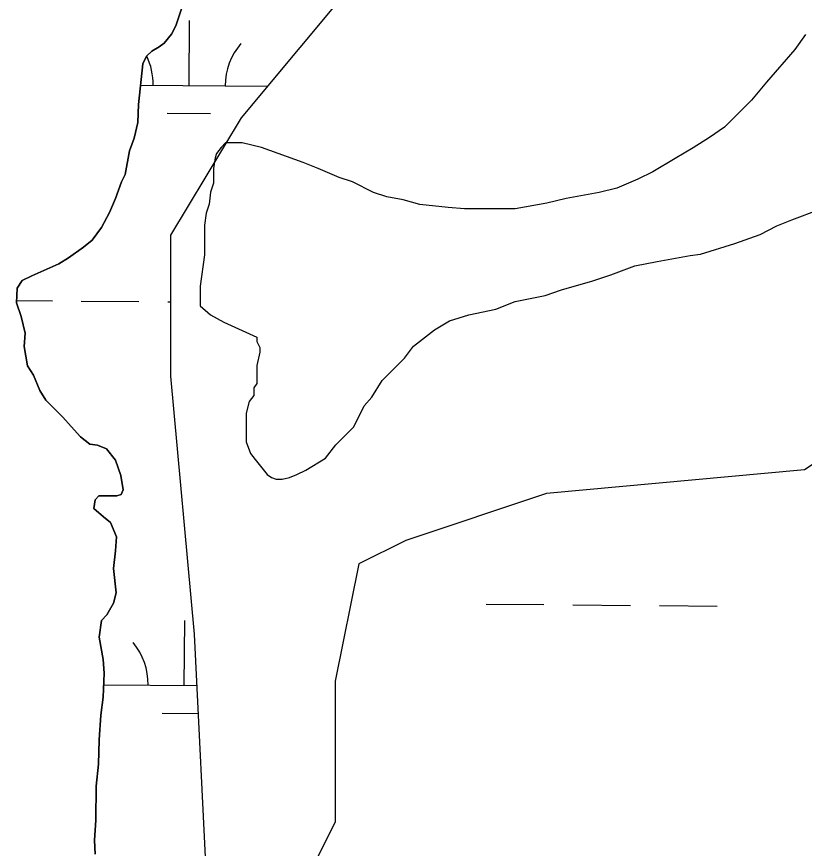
# Model space of a CAD drawing. Extents: x 3271442 to 3309282, y 752266 to 777610.
# Drawn here: x 3301927.4 to 3302364.1, y 762258.4 to 762719.7 of the extents above; entities that cross this region are included whole.
import ezdxf

# ---------------------------------------------------------------- set-up
doc = ezdxf.new("R2010")
doc.units = 0
for name, color, linetype in [('V-SITE-VEGE', 7, 'Continuous'), ('V-TOPO-SHOR', 7, 'Continuous'), ('V-WETL-SWMP', 7, 'Continuous')]:
    doc.layers.add(name, color=color, linetype=linetype)

msp = doc.modelspace()

# ---------------------------------------------------------------- linework, layer by layer
at = {"layer": 'V-SITE-VEGE'}
for points in [[(3301970.86, 762255.24), (3301970.52, 762263.07), (3301971.28, 762274.11), (3301971.37, 762293), (3301972.66, 762305.16), (3301973.19, 762318.66), (3301974.06, 762332.3), (3301975.26, 762342.35), (3301975.79, 762355.68), (3301975.27, 762363.2), (3301973.15, 762375.49), (3301974.49, 762384.72), (3301977.39, 762388.03), (3301981.06, 762394.4), (3301982.59, 762400.2), (3301981, 762413.62), (3301982.21, 762423.5), (3301982.67, 762431.3), (3301979.4, 762439.24), (3301975.45, 762442.33), (3301970.1, 762446.94), (3301970.94, 762451.79), (3301972.98, 762453.99), (3301982.91, 762453.93), (3301985.38, 762454.64), (3301986.46, 762457.21), (3301985.15, 762465.24), (3301982.22, 762473.66), (3301977.1, 762480.05), (3301972.13, 762482.03), (3301967.92, 762482.69), (3301962.7, 762486.64), (3301957.55, 762492.38), (3301953.04, 762497.6), (3301947.08, 762503.54), (3301943.47, 762506.94), (3301940.27, 762512.44), (3301936.69, 762520.88), (3301933.31, 762526.06), (3301931.45, 762536.72), (3301932.07, 762544.19), (3301929.83, 762553.39), (3301927.35, 762560.98), (3301927.68, 762569.11), (3301930.45, 762573.4), (3301935.76, 762575.96), (3301950.68, 762582.54), (3301956.02, 762585.91), (3301964.4, 762591.93), (3301969.28, 762595.81), (3301974.44, 762602.77), (3301978.83, 762611.07), (3301982.23, 762618.91), (3301985.53, 762628.07), (3301987.48, 762632.23), (3301989.95, 762645.32), (3301992.51, 762652.38), (3301994.47, 762660.94), (3301994.87, 762671.02), (3301997.39, 762693.55), (3301999.34, 762697.71), (3302002.38, 762700.52), (3302006.39, 762702.97), (3302009.23, 762704.97), (3302013.18, 762710.03), (3302015.64, 762714.66), (3302019.88, 762727.36)], [(3302364.61, 762709.75), (3302358.81, 762701.47), (3302343.05, 762683.27), (3302334.76, 762673.34), (3302319.83, 762658.44), (3302311.55, 762652.66), (3302302.43, 762646.87), (3302292.48, 762641.08), (3302280.05, 762633.64), (3302271.77, 762629.51), (3302260.17, 762624.55), (3302250.23, 762622.08), (3302232, 762618.78), (3302221.23, 762616.31), (3302203.83, 762613.02), (3302175.68, 762613.04), (3302166.57, 762613.88), (3302150.83, 762615.56), (3302141.73, 762618.05), (3302132.62, 762619.72), (3302125.17, 762622.21), (3302113.58, 762628.02), (3302106.12, 762630.51), (3302094.54, 762635.49), (3302086.26, 762638.81), (3302063.07, 762647.12)], [(3302063.07, 762647.12), (3302052.31, 762649.62), (3302043.2, 762649.63), (3302040.71, 762647.15), (3302038.23, 762643.83), (3302037.39, 762641.35), (3302036.56, 762635.55), (3302036.55, 762627.27), (3302034.89, 762622.31), (3302034.05, 762615.68), (3302032.39, 762610.71), (3302031.56, 762604.09), (3302031.54, 762587.52), (3302029.04, 762570.13), (3302029.02, 762559.37), (3302034.82, 762554.39), (3302042.27, 762550.24), (3302060.48, 762541.94), (3302060.48, 762539.46), (3302062.13, 762536.14), (3302062.13, 762533.66), (3302060.46, 762526.2), (3302060.45, 762516.27), (3302058.79, 762513.78), (3302058.79, 762509.64), (3302056.3, 762506.33), (3302054.64, 762499.71), (3302054.62, 762483.97), (3302057.1, 762477.34), (3302059.58, 762474.03), (3302066.2, 762465.74), (3302068.68, 762464.08), (3302071.16, 762463.25), (3302074.48, 762463.25), (3302078.62, 762464.07), (3302082.76, 762465.72), (3302087.73, 762468.2), (3302098.51, 762474.82), (3302104.31, 762482.26), (3302114.26, 762492.19), (3302120.07, 762503.78), (3302124.22, 762508.74), (3302130.03, 762517.85), (3302142.46, 762530.26), (3302147.44, 762536.88), (3302155.73, 762543.5), (3302159.04, 762545.98), (3302167.33, 762550.94), (3302178.1, 762554.24), (3302193.01, 762557.54), (3302203.78, 762561.67), (3302220.35, 762564.96), (3302229.46, 762568.26), (3302246.86, 762573.22), (3302256.8, 762576.52), (3302270.06, 762581.47), (3302282.49, 762583.94), (3302300.71, 762587.24), (3302306.51, 762588.06), (3302325.56, 762593.84), (3302339.65, 762598.79), (3302348.76, 762603.75), (3302357.05, 762607.06), (3302372.79, 762612.84)]]:
    msp.add_lwpolyline(points, dxfattribs=at)
at = {"layer": 'V-TOPO-SHOR'}
for points in [[(3302019.88, 762727.35), (3302015.64, 762714.66), (3302013.18, 762710.03), (3302009.23, 762704.98), (3302006.39, 762702.97), (3302002.38, 762700.52), (3301999.34, 762697.71), (3301997.38, 762693.55), (3301994.87, 762671.02), (3301994.47, 762660.94), (3301992.51, 762652.38), (3301989.95, 762645.32), (3301987.48, 762632.22), (3301985.53, 762628.07), (3301982.23, 762618.92), (3301978.83, 762611.07), (3301974.43, 762602.77), (3301969.27, 762595.81), (3301964.4, 762591.93), (3301956.02, 762585.91), (3301950.68, 762582.54)], [(3301950.68, 762582.54), (3301935.76, 762575.96), (3301930.45, 762573.4), (3301927.68, 762569.11), (3301927.36, 762560.98), (3301929.83, 762553.4), (3301932.07, 762544.19), (3301931.45, 762536.72), (3301933.31, 762526.06), (3301936.69, 762520.88), (3301940.27, 762512.44), (3301943.47, 762506.94), (3301947.08, 762503.54), (3301953.04, 762497.6), (3301957.55, 762492.38), (3301962.7, 762486.64), (3301967.92, 762482.69), (3301972.13, 762482.03), (3301977.1, 762480.05), (3301982.22, 762473.66), (3301985.15, 762465.24), (3301986.46, 762457.2), (3301985.38, 762454.64), (3301982.91, 762453.93), (3301972.98, 762453.99), (3301970.94, 762451.79), (3301970.1, 762446.94), (3301975.45, 762442.33), (3301979.4, 762439.24), (3301982.67, 762431.3), (3301982.2, 762423.5), (3301981, 762413.61), (3301982.59, 762400.2), (3301981.06, 762394.4), (3301977.39, 762388.03), (3301974.49, 762384.72), (3301973.15, 762375.49), (3301975.27, 762363.19), (3301975.79, 762355.68), (3301975.26, 762342.35), (3301974.06, 762332.3), (3301973.19, 762318.66), (3301972.66, 762305.16), (3301971.37, 762293), (3301971.28, 762274.11), (3301970.52, 762263.07), (3301970.86, 762255.24)]]:
    msp.add_lwpolyline(points, dxfattribs=at)
at = {"layer": 'V-WETL-SWMP'}
for p, q in [((3302022.99, 762681.49), (3302023.28, 762717.49)), ((3301996.06, 762681.71), (3302066.52, 762681.13)), ((3302010.86, 762666.16), (3302034.86, 762665.96)), ((3301927.4, 762562.21), (3301947.15, 762562.04)), ((3301963.15, 762561.91), (3301995.15, 762561.65)), ((3302011.15, 762561.52), (3302012.93, 762561.5)), ((3302187.69, 762393.88), (3302219.68, 762393.62)), ((3302235.68, 762393.49), (3302267.68, 762393.22)), ((3302283.68, 762393.09), (3302315.68, 762392.83)), ((3302020.24, 762348.83), (3302020.54, 762384.83)), ((3301975.53, 762349.2), (3302027.36, 762348.77)), ((3302008.12, 762333.5), (3302028.13, 762333.33))]:
    msp.add_line(p, q, dxfattribs=at)
for points in [[(3302033.23, 762231.22), (3302025.94, 762377.18), (3302012.93, 762520.4), (3302012.93, 762598.53), (3302051.96, 762663.63), (3302117.02, 762741.75), (3302208.1, 762741.75), (3302299.18, 762793.83), (3302338.21, 762884.97), (3302351.22, 762976.11), (3302403.27, 763041.22)], [(3302019.88, 762727.35), (3302015.64, 762714.66), (3302013.18, 762710.03), (3302009.23, 762704.98), (3302006.39, 762702.97), (3302002.38, 762700.52), (3301999.34, 762697.71), (3301997.38, 762693.55), (3301994.87, 762671.02), (3301994.47, 762660.94), (3301992.51, 762652.38), (3301989.95, 762645.32), (3301987.48, 762632.22), (3301985.53, 762628.07), (3301982.23, 762618.92), (3301978.83, 762611.07), (3301974.43, 762602.77), (3301969.27, 762595.81), (3301964.4, 762591.93), (3301956.02, 762585.91), (3301950.68, 762582.54)], [(3302598.43, 762598.53), (3302481.33, 762546.44), (3302364.23, 762468.32), (3302221.11, 762455.3), (3302143.04, 762429.26), (3302117.02, 762416.24), (3302104.01, 762351.14), (3302104.01, 762273.02), (3302077.98, 762220.94)], [(3301950.68, 762582.54), (3301935.76, 762575.96), (3301930.45, 762573.4), (3301927.68, 762569.11), (3301927.36, 762560.98), (3301929.83, 762553.4), (3301932.07, 762544.19), (3301931.45, 762536.72), (3301933.31, 762526.06), (3301936.69, 762520.88), (3301940.27, 762512.44), (3301943.47, 762506.94), (3301947.08, 762503.54), (3301953.04, 762497.6), (3301957.55, 762492.38), (3301962.7, 762486.64), (3301967.92, 762482.69), (3301972.13, 762482.03), (3301977.1, 762480.05), (3301982.22, 762473.66), (3301985.15, 762465.24), (3301986.46, 762457.2), (3301985.38, 762454.64), (3301982.91, 762453.93), (3301972.98, 762453.99), (3301970.94, 762451.79), (3301970.1, 762446.94), (3301975.45, 762442.33), (3301979.4, 762439.24), (3301982.67, 762431.3), (3301982.2, 762423.5), (3301981, 762413.61), (3301982.59, 762400.2), (3301981.06, 762394.4), (3301977.39, 762388.03), (3301974.49, 762384.72), (3301973.15, 762375.49), (3301975.27, 762363.19), (3301975.79, 762355.68), (3301975.26, 762342.35), (3301974.06, 762332.3), (3301973.19, 762318.66), (3301972.66, 762305.16), (3301971.37, 762293), (3301971.28, 762274.11), (3301970.52, 762263.07), (3301970.86, 762255.24)]]:
    msp.add_lwpolyline(points, dxfattribs=at)
for centre, start, end in [((3302078.23, 762681.51), 138.7563, 180.2999), ((3301967.75, 762682.42), 358.7563, 25.9037), ((3301965.01, 762349.76), 358.7563, 40.2999)]:
    msp.add_arc(centre, 35.25, start, end, dxfattribs=at)

doc.saveas('drawing.dxf')
